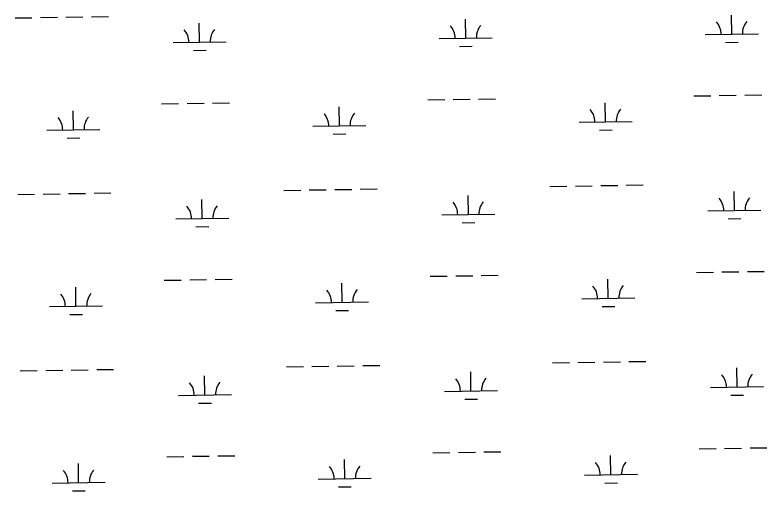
# Model space of a CAD drawing. Extents: x 3807117 to 3845308, y 337856 to 363736.
# Drawn here: x 3822590 to 3824008, y 343686 to 344583 of the extents above; entities that cross this region are included whole.
import ezdxf

# ---------------------------------------------------------------- set-up
doc = ezdxf.new("R2010")
doc.units = 0
doc.layers.add('V-WETL-SWMP', color=7, linetype='Continuous')

msp = doc.modelspace()

# ---------------------------------------------------------------- linework, layer by layer
at = {"layer": 'V-WETL-SWMP'}
for p, q in [((3822685.5, 344579.4), (3822717.5, 344579.9)), ((3822733.5, 344580.1), (3822765.5, 344580.6)), ((3823941.3, 344547.5), (3823940.7, 344583.5)), ((3822589.5, 344578), (3822621.5, 344578.4)), ((3822637.5, 344578.7), (3822669.5, 344579.2)), ((3822937.6, 344532.4), (3822937, 344568.4)), ((3823439.4, 344539.9), (3823438.9, 344575.9)), ((3823389.4, 344539.2), (3823489.4, 344540.7)), ((3823891.3, 344546.7), (3823991.3, 344548.2)), ((3822887.6, 344531.7), (3822987.6, 344533.2)), ((3823427.7, 344524.3), (3823451.7, 344524.7)), ((3823929.5, 344531.9), (3823953.5, 344532.2)), ((3822925.8, 344516.8), (3822949.8, 344517.2)), ((3823367.8, 344423.4), (3823399.8, 344423.9)), ((3823415.8, 344424.1), (3823447.7, 344424.6)), ((3823463.7, 344424.9), (3823495.7, 344425.3)), ((3823869.6, 344430.9), (3823901.6, 344431.4)), ((3823917.6, 344431.7), (3823949.6, 344432.1)), ((3823965.6, 344432.4), (3823997.6, 344432.9)), ((3822865.9, 344415.9), (3822897.9, 344416.4)), ((3822913.9, 344416.6), (3822945.9, 344417.1)), ((3822961.9, 344417.3), (3822993.9, 344417.8)), ((3823201.4, 344374.5), (3823200.9, 344410.5)), ((3823703.3, 344382), (3823702.7, 344418)), ((3822699.6, 344367), (3822699, 344403)), ((3823653.3, 344381.3), (3823753.3, 344382.8)), ((3822649.6, 344366.2), (3822749.6, 344367.7)), ((3823151.4, 344373.8), (3823251.4, 344375.2)), ((3823691.5, 344366.4), (3823715.5, 344366.8)), ((3823189.6, 344358.9), (3823213.6, 344359.3)), ((3822687.8, 344351.4), (3822711.8, 344351.7)), ((3823144.4, 344253.6), (3823176.4, 344254)), ((3823192.4, 344254.3), (3823224.4, 344254.8)), ((3823240.4, 344255), (3823272.4, 344255.5)), ((3823598.2, 344260.4), (3823630.2, 344260.8)), ((3823646.2, 344261.1), (3823678.2, 344261.6)), ((3823694.2, 344261.8), (3823726.2, 344262.3)), ((3823742.2, 344262.5), (3823774.2, 344263)), ((3822594.5, 344245.3), (3822626.5, 344245.8)), ((3822642.5, 344246), (3822674.5, 344246.5)), ((3822690.5, 344246.8), (3822722.5, 344247.2)), ((3822738.5, 344247.5), (3822770.5, 344248)), ((3823096.4, 344252.8), (3823128.4, 344253.3)), ((3823444.4, 344207.3), (3823443.9, 344243.3)), ((3823946.3, 344214.8), (3823945.7, 344250.8)), ((3822942.6, 344199.8), (3822942, 344235.8)), ((3823896.3, 344214.1), (3823996.3, 344215.6)), ((3822892.6, 344199), (3822992.6, 344200.5)), ((3823394.4, 344206.6), (3823494.4, 344208.1)), ((3823934.5, 344199.2), (3823958.5, 344199.6)), ((3822930.8, 344184.2), (3822954.8, 344184.5)), ((3823432.6, 344191.7), (3823456.6, 344192.1)), ((3823874.6, 344098.3), (3823906.6, 344098.8)), ((3823922.6, 344099), (3823954.6, 344099.5)), ((3823970.6, 344099.7), (3824002.6, 344100.2)), ((3822870.9, 344083.3), (3822902.9, 344083.8)), ((3822918.9, 344084), (3822950.9, 344084.5)), ((3822966.9, 344084.7), (3822998.9, 344085.2)), ((3823372.7, 344090.8), (3823404.7, 344091.3)), ((3823420.7, 344091.5), (3823452.7, 344092)), ((3823468.7, 344092.2), (3823500.7, 344092.7)), ((3823708.2, 344049.4), (3823707.7, 344085.4)), ((3822704.5, 344034.3), (3822704, 344070.3)), ((3823206.4, 344041.9), (3823205.9, 344077.9)), ((3823156.4, 344041.1), (3823256.4, 344042.6)), ((3823658.2, 344048.6), (3823758.2, 344050.1)), ((3822654.5, 344033.6), (3822754.5, 344035.1)), ((3823194.6, 344026.3), (3823218.6, 344026.6)), ((3823696.5, 344033.8), (3823720.5, 344034.1)), ((3822692.8, 344018.7), (3822716.8, 344019.1)), ((3823603.2, 343927.7), (3823635.2, 343928.2)), ((3823651.2, 343928.4), (3823683.2, 343928.9)), ((3823699.2, 343929.2), (3823731.2, 343929.6)), ((3823747.2, 343929.9), (3823779.2, 343930.4)), ((3822599.5, 343912.7), (3822631.5, 343913.2)), ((3822647.5, 343913.4), (3822679.5, 343913.9)), ((3822695.5, 343914.1), (3822727.5, 343914.6)), ((3822743.5, 343914.8), (3822775.5, 343915.3)), ((3823101.4, 343920.2), (3823133.4, 343920.7)), ((3823149.4, 343920.9), (3823181.4, 343921.4)), ((3823197.3, 343921.6), (3823229.3, 343922.1)), ((3823245.3, 343922.4), (3823277.3, 343922.8)), ((3823951.2, 343882.2), (3823950.7, 343918.2)), ((3822947.5, 343867.2), (3822947, 343903.1)), ((3823449.4, 343874.7), (3823448.9, 343910.7)), ((3823399.4, 343873.9), (3823499.4, 343875.4)), ((3823901.3, 343881.4), (3824001.2, 343882.9)), ((3822897.6, 343866.4), (3822997.5, 343867.9)), ((3823437.6, 343859.1), (3823461.6, 343859.4)), ((3823939.5, 343866.6), (3823963.5, 343866.9)), ((3822935.8, 343851.5), (3822959.8, 343851.9)), ((3823377.7, 343758.2), (3823409.7, 343758.6)), ((3823425.7, 343758.9), (3823457.7, 343759.4)), ((3823473.7, 343759.6), (3823505.7, 343760.1)), ((3823879.6, 343765.7), (3823911.6, 343766.2)), ((3823927.6, 343766.4), (3823959.6, 343766.9)), ((3823975.6, 343767.1), (3824007.6, 343767.6)), ((3822875.9, 343750.6), (3822907.9, 343751.1)), ((3822923.9, 343751.4), (3822955.9, 343751.8)), ((3822971.9, 343752.1), (3823003.9, 343752.6)), ((3823211.4, 343709.2), (3823210.8, 343745.2)), ((3823713.2, 343716.7), (3823712.7, 343752.7)), ((3822709.5, 343701.7), (3822709, 343737.7)), ((3823663.2, 343716), (3823763.2, 343717.5)), ((3822659.5, 343701), (3822759.5, 343702.5)), ((3823161.4, 343708.5), (3823261.4, 343710)), ((3823701.5, 343701.1), (3823725.5, 343701.5)), ((3822697.8, 343686.1), (3822721.8, 343686.5)), ((3823199.6, 343693.6), (3823223.6, 343694))]:
    msp.add_line(p, q, dxfattribs=at)
for centre, start, end in [((3823886, 344547.1), 0.0865, 41.6302), ((3823996.5, 344548.8), 140.0865, 181.6302), ((3822882.3, 344532.1), 0.0865, 41.6302), ((3822992.8, 344533.7), 140.0865, 181.6302), ((3823384.2, 344539.6), 0.0865, 41.6302), ((3823494.7, 344541.2), 140.0865, 181.6302), ((3823146.2, 344374.1), 0.0865, 41.6302), ((3823256.6, 344375.8), 140.0865, 181.6302), ((3823648, 344381.7), 0.0865, 41.6302), ((3823758.5, 344383.3), 140.0865, 181.6302), ((3822644.3, 344366.6), 0.0865, 41.6302), ((3822754.8, 344368.3), 140.0865, 181.6302), ((3823389.2, 344207), 0.0865, 41.6302), ((3823499.6, 344208.6), 140.0865, 181.6302), ((3823891, 344214.5), 0.0865, 41.6302), ((3824001.5, 344216.1), 140.0865, 181.6302), ((3822887.3, 344199.4), 0.0865, 41.6302), ((3822997.8, 344201.1), 140.0865, 181.6302), ((3823653, 344049), 0.0865, 41.6302), ((3823763.5, 344050.7), 140.0865, 181.6302), ((3822649.3, 344034), 0.0865, 41.6302), ((3822759.8, 344035.6), 140.0865, 181.6302), ((3823151.1, 344041.5), 0.0865, 41.6302), ((3823261.6, 344043.2), 140.0865, 181.6302), ((3823896, 343881.8), 0.0865, 41.6302), ((3824006.5, 343883.5), 140.0865, 181.6302), ((3822892.3, 343866.8), 0.0865, 41.6302), ((3823002.8, 343868.5), 140.0865, 181.6302), ((3823394.2, 343874.3), 0.0865, 41.6302), ((3823504.6, 343876), 140.0865, 181.6302), ((3823156.1, 343708.9), 0.0865, 41.6302), ((3823266.6, 343710.5), 140.0865, 181.6302), ((3823658, 343716.4), 0.0865, 41.6302), ((3823768.5, 343718), 140.0865, 181.6302), ((3822654.3, 343701.4), 0.0865, 41.6302), ((3822764.8, 343703), 140.0865, 181.6302)]:
    msp.add_arc(centre, 35.2, start, end, dxfattribs=at)

doc.saveas('drawing.dxf')
